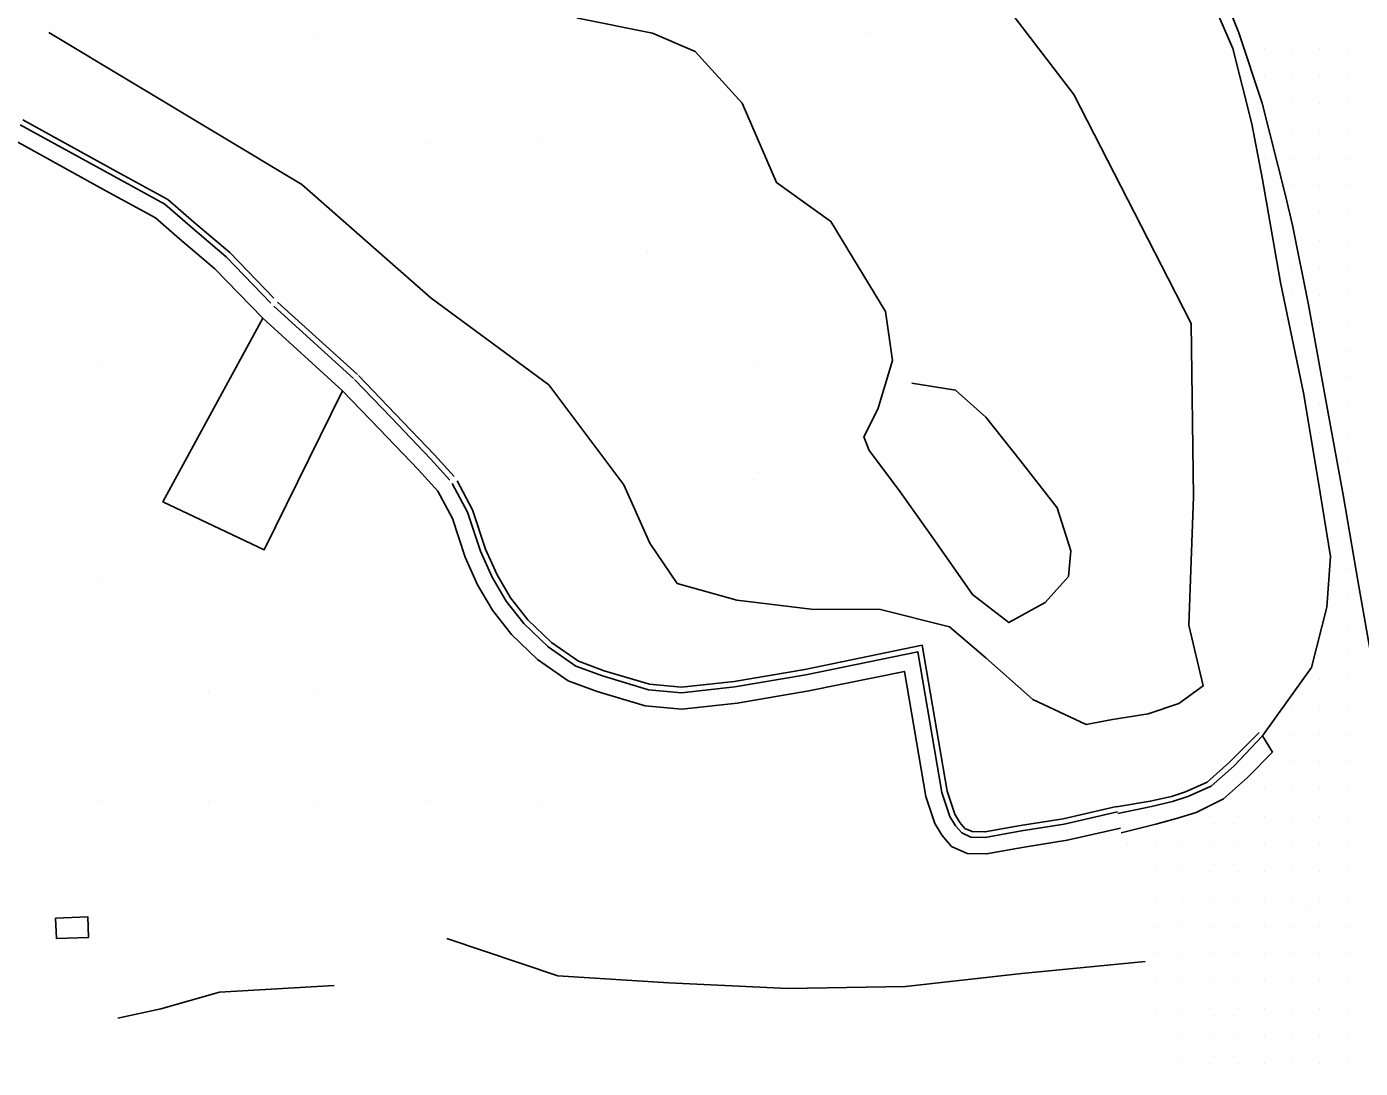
# Model space of a CAD drawing. Extents: x 1762120 to 1766775, y 709485 to 712965.
# Drawn here: x 1763743.4 to 1763864.9, y 712275.8 to 712370.7 of the extents above; entities that cross this region are included whole.
import ezdxf

# ---------------------------------------------------------------- set-up
doc = ezdxf.new("R2010")
doc.units = 0
for name, color, linetype in [('Exist DTM Drainline', 7, 'Continuous'), ('Exist DTM QL2 LIDAR Elevation Point', 7, 'Continuous'), ('Exist DTM Scan Elevation Point', 7, 'Continuous'), ('Exist Roads Curbs', 7, 'Continuous'), ('Exist Roads EOP', 7, 'Continuous'), ('Exist Roads EOT', 7, 'Continuous'), ('PH Exist DTM Breakline', 7, 'Continuous')]:
    doc.layers.add(name, color=color, linetype=linetype)

msp = doc.modelspace()

# ---------------------------------------------------------------- linework, layer by layer
at = {"layer": 'Exist DTM Drainline'}
msp.add_lwpolyline([(1763842.84, 712299.02), (1763845.91, 712299.64), (1763847.83, 712300.12), (1763849.23, 712300.56), (1763851.34, 712301.52), (1763853.42, 712303.32), (1763856.03, 712306.1)], dxfattribs=at)
at = {"layer": 'Exist DTM QL2 LIDAR Elevation Point'}
for p, q in [((1763769.95, 712370.14), (1763769.95, 712370.14)), ((1763819.96, 712370.14), (1763819.96, 712370.14)), ((1763779.95, 712360.14), (1763779.95, 712360.14)), ((1763789.96, 712360.14), (1763789.96, 712360.14)), ((1763799.96, 712350.14), (1763799.96, 712350.14)), ((1763749.95, 712340.14), (1763749.95, 712340.14)), ((1763809.96, 712340.14), (1763809.96, 712340.14)), ((1763809.96, 712330.13), (1763809.96, 712330.13)), ((1763749.95, 712320.13), (1763749.95, 712320.13)), ((1763759.95, 712310.13), (1763759.95, 712310.13)), ((1763769.95, 712310.13), (1763769.95, 712310.13)), ((1763749.95, 712300.13), (1763749.95, 712300.13)), ((1763759.95, 712300.13), (1763759.95, 712300.13)), ((1763769.95, 712300.13), (1763769.95, 712300.13)), ((1763779.95, 712300.13), (1763779.95, 712300.13)), ((1763789.96, 712300.13), (1763789.96, 712300.13)), ((1763859.97, 712290.13), (1763859.97, 712290.13))]:
    msp.add_line(p, q, dxfattribs=at)
at = {"layer": 'Exist DTM Scan Elevation Point'}
for p, q in [((1763856.25, 712368.75), (1763856.25, 712368.75)), ((1763858.75, 712368.75), (1763858.75, 712368.75)), ((1763861.25, 712368.75), (1763861.25, 712368.75)), ((1763863.75, 712368.75), (1763863.75, 712368.75)), ((1763856.25, 712366.25), (1763856.25, 712366.25)), ((1763858.75, 712366.25), (1763858.75, 712366.25)), ((1763861.25, 712366.25), (1763861.25, 712366.25)), ((1763863.75, 712366.25), (1763863.75, 712366.25)), ((1763858.75, 712363.75), (1763858.75, 712363.75)), ((1763861.25, 712363.75), (1763861.25, 712363.75)), ((1763863.75, 712363.75), (1763863.75, 712363.75)), ((1763858.75, 712361.25), (1763858.75, 712361.25)), ((1763861.25, 712361.25), (1763861.25, 712361.25)), ((1763863.75, 712361.25), (1763863.75, 712361.25)), ((1763856.25, 712358.75), (1763856.25, 712358.75)), ((1763858.75, 712358.75), (1763858.75, 712358.75)), ((1763861.25, 712358.75), (1763861.25, 712358.75)), ((1763863.75, 712358.75), (1763863.75, 712358.75)), ((1763858.75, 712356.25), (1763858.75, 712356.25)), ((1763861.25, 712356.25), (1763861.25, 712356.25)), ((1763863.75, 712356.25), (1763863.75, 712356.25)), ((1763861.25, 712353.75), (1763861.25, 712353.75)), ((1763863.75, 712353.75), (1763863.75, 712353.75)), ((1763861.25, 712351.25), (1763861.25, 712351.25)), ((1763863.75, 712351.25), (1763863.75, 712351.25)), ((1763858.75, 712348.75), (1763858.75, 712348.75)), ((1763861.25, 712348.75), (1763861.25, 712348.75)), ((1763863.75, 712348.75), (1763863.75, 712348.75)), ((1763858.75, 712346.25), (1763858.75, 712346.25)), ((1763861.25, 712346.25), (1763861.25, 712346.25)), ((1763863.75, 712346.25), (1763863.75, 712346.25)), ((1763861.25, 712343.75), (1763861.25, 712343.75)), ((1763863.75, 712343.75), (1763863.75, 712343.75)), ((1763863.75, 712341.25), (1763863.75, 712341.25)), ((1763863.75, 712338.75), (1763863.75, 712338.75)), ((1763861.25, 712336.25), (1763861.25, 712336.25)), ((1763863.75, 712336.25), (1763863.75, 712336.25)), ((1763861.25, 712333.75), (1763861.25, 712333.75)), ((1763863.75, 712333.75), (1763863.75, 712333.75)), ((1763863.75, 712331.25), (1763863.75, 712331.25)), ((1763863.75, 712321.25), (1763863.75, 712321.25)), ((1763863.75, 712318.75), (1763863.75, 712318.75)), ((1763863.75, 712316.25), (1763863.75, 712316.25)), ((1763863.75, 712313.75), (1763863.75, 712313.75)), ((1763861.25, 712311.25), (1763861.25, 712311.25)), ((1763863.75, 712311.25), (1763863.75, 712311.25)), ((1763858.75, 712308.75), (1763858.75, 712308.75)), ((1763861.25, 712308.75), (1763861.25, 712308.75)), ((1763863.75, 712308.75), (1763863.75, 712308.75)), ((1763858.75, 712306.25), (1763858.75, 712306.25)), ((1763861.25, 712306.25), (1763861.25, 712306.25)), ((1763863.75, 712306.25), (1763863.75, 712306.25)), ((1763858.75, 712303.75), (1763858.75, 712303.75)), ((1763861.25, 712303.75), (1763861.25, 712303.75)), ((1763863.75, 712303.75), (1763863.75, 712303.75)), ((1763856.25, 712301.25), (1763856.25, 712301.25)), ((1763858.75, 712301.25), (1763858.75, 712301.25)), ((1763861.25, 712301.25), (1763861.25, 712301.25)), ((1763863.75, 712301.25), (1763863.75, 712301.25)), ((1763851.25, 712298.75), (1763851.25, 712298.75)), ((1763853.75, 712298.75), (1763853.75, 712298.75)), ((1763856.25, 712298.75), (1763856.25, 712298.75)), ((1763858.75, 712298.75), (1763858.75, 712298.75)), ((1763861.25, 712298.75), (1763861.25, 712298.75)), ((1763863.75, 712298.75), (1763863.75, 712298.75)), ((1763843.75, 712296.25), (1763843.75, 712296.25)), ((1763846.25, 712296.25), (1763846.25, 712296.25)), ((1763848.75, 712296.25), (1763848.75, 712296.25)), ((1763851.25, 712296.25), (1763851.25, 712296.25)), ((1763853.75, 712296.25), (1763853.75, 712296.25)), ((1763856.25, 712296.25), (1763856.25, 712296.25)), ((1763858.75, 712296.25), (1763858.75, 712296.25)), ((1763861.25, 712296.25), (1763861.25, 712296.25)), ((1763863.75, 712296.25), (1763863.75, 712296.25)), ((1763846.25, 712293.75), (1763846.25, 712293.75)), ((1763848.75, 712293.75), (1763848.75, 712293.75)), ((1763851.25, 712293.75), (1763851.25, 712293.75)), ((1763853.75, 712293.75), (1763853.75, 712293.75)), ((1763856.25, 712293.75), (1763856.25, 712293.75)), ((1763858.75, 712293.75), (1763858.75, 712293.75)), ((1763861.25, 712293.75), (1763861.25, 712293.75)), ((1763863.75, 712293.75), (1763863.75, 712293.75)), ((1763846.25, 712291.25), (1763846.25, 712291.25)), ((1763848.75, 712291.25), (1763848.75, 712291.25)), ((1763851.25, 712291.25), (1763851.25, 712291.25)), ((1763853.75, 712291.25), (1763853.75, 712291.25)), ((1763856.25, 712291.25), (1763856.25, 712291.25)), ((1763858.75, 712291.25), (1763858.75, 712291.25)), ((1763861.25, 712291.25), (1763861.25, 712291.25)), ((1763863.75, 712291.25), (1763863.75, 712291.25)), ((1763846.25, 712288.75), (1763846.25, 712288.75)), ((1763848.75, 712288.75), (1763848.75, 712288.75)), ((1763851.25, 712288.75), (1763851.25, 712288.75)), ((1763853.75, 712288.75), (1763853.75, 712288.75)), ((1763856.25, 712288.75), (1763856.25, 712288.75)), ((1763858.75, 712288.75), (1763858.75, 712288.75)), ((1763861.25, 712288.75), (1763861.25, 712288.75)), ((1763863.75, 712288.75), (1763863.75, 712288.75)), ((1763846.25, 712286.25), (1763846.25, 712286.25)), ((1763848.75, 712286.25), (1763848.75, 712286.25)), ((1763851.25, 712286.25), (1763851.25, 712286.25)), ((1763853.75, 712286.25), (1763853.75, 712286.25)), ((1763856.25, 712286.25), (1763856.25, 712286.25)), ((1763858.75, 712286.25), (1763858.75, 712286.25)), ((1763861.25, 712286.25), (1763861.25, 712286.25)), ((1763863.75, 712286.25), (1763863.75, 712286.25)), ((1763846.25, 712283.75), (1763846.25, 712283.75)), ((1763848.75, 712283.75), (1763848.75, 712283.75)), ((1763851.25, 712283.75), (1763851.25, 712283.75)), ((1763853.75, 712283.75), (1763853.75, 712283.75)), ((1763856.25, 712283.75), (1763856.25, 712283.75)), ((1763858.75, 712283.75), (1763858.75, 712283.75)), ((1763861.25, 712283.75), (1763861.25, 712283.75)), ((1763863.75, 712283.75), (1763863.75, 712283.75)), ((1763846.25, 712281.25), (1763846.25, 712281.25)), ((1763848.75, 712281.25), (1763848.75, 712281.25)), ((1763851.25, 712281.25), (1763851.25, 712281.25)), ((1763853.75, 712281.25), (1763853.75, 712281.25)), ((1763856.25, 712281.25), (1763856.25, 712281.25)), ((1763858.75, 712281.25), (1763858.75, 712281.25)), ((1763861.25, 712281.25), (1763861.25, 712281.25)), ((1763863.75, 712281.25), (1763863.75, 712281.25)), ((1763848.75, 712278.75), (1763848.75, 712278.75)), ((1763851.25, 712278.75), (1763851.25, 712278.75)), ((1763853.75, 712278.75), (1763853.75, 712278.75)), ((1763856.25, 712278.75), (1763856.25, 712278.75)), ((1763858.75, 712278.75), (1763858.75, 712278.75)), ((1763861.25, 712278.75), (1763861.25, 712278.75)), ((1763863.75, 712278.75), (1763863.75, 712278.75)), ((1763848.75, 712276.25), (1763848.75, 712276.25)), ((1763851.25, 712276.25), (1763851.25, 712276.25)), ((1763853.75, 712276.25), (1763853.75, 712276.25)), ((1763856.25, 712276.25), (1763856.25, 712276.25)), ((1763858.75, 712276.25), (1763858.75, 712276.25)), ((1763861.25, 712276.25), (1763861.25, 712276.25)), ((1763863.75, 712276.25), (1763863.75, 712276.25))]:
    msp.add_line(p, q, dxfattribs=at)
at = {"layer": 'Exist Roads Curbs'}
msp.add_lwpolyline([(1763842.73, 712299.62), (1763845.8, 712300.13), (1763847.72, 712300.56), (1763849.01, 712301), (1763851, 712301.87), (1763853, 712303.66), (1763855.71, 712306.41)], dxfattribs=at)
at = {"layer": 'Exist Roads EOP'}
for points in [[(1763856.94, 712304.62), (1763856.03, 712306.1), (1763860.5, 712312.31), (1763861.9, 712317.83), (1763862.23, 712322.44), (1763861.09, 712329.36), (1763859.78, 712337.34), (1763857.67, 712347.42), (1763856.03, 712356.81), (1763855.05, 712361.87), (1763853.32, 712368.74), (1763850.47, 712375.35)], [(1763843.16, 712297.24), (1763846.3, 712298.03), (1763848.2, 712298.57), (1763849.97, 712299.1), (1763852.48, 712300.34), (1763854.67, 712302.29), (1763856.94, 712304.62)]]:
    msp.add_lwpolyline(points, dxfattribs=at)
at = {"layer": 'Exist Roads EOT'}
for points in [[(1763733.17, 712427.28), (1763756.18, 712422.17), (1763780, 712417.04), (1763796.58, 712413.72), (1763806.31, 712411.58), (1763813.14, 712410.16), (1763817.25, 712409.03), (1763820.36, 712407.94), (1763823.51, 712406.56), (1763826.52, 712404.88), (1763829.49, 712402.94), (1763832.15, 712401.04), (1763834.84, 712398.8), (1763837.75, 712396.04), (1763840.19, 712393.55), (1763842.36, 712390.85), (1763845.01, 712387.41), (1763846.93, 712384.62), (1763848.97, 712381.15), (1763851.01, 712377.12), (1763852.51, 712373.64), (1763853.88, 712370.16)], [(1763853.88, 712370.16), (1763855.99, 712363.74), (1763858.11, 712355.34), (1763858.75, 712352.65), (1763860.22, 712345.36), (1763861.96, 712335.85), (1763863.37, 712328.07), (1763864.74, 712320.08), (1763866.16, 712312.14), (1763868.6, 712298.95), (1763870.48, 712288.56), (1763872.28, 712278.8), (1763874.54, 712266.71), (1763876.18, 712257.19), (1763877.05, 712252.37)]]:
    msp.add_lwpolyline(points, dxfattribs=at)
at = {"layer": 'PH Exist DTM Breakline'}
for points in [[(1763759.98, 712385.91), (1763761.72, 712385.74), (1763773.68, 712384.32), (1763780.28, 712381.16), (1763788.51, 712375.12), (1763793.62, 712371.51), (1763800.42, 712370.12), (1763804.32, 712368.46), (1763808.61, 712363.75)], [(1763790.97, 712338.09), (1763797.83, 712328.98), (1763800.2, 712323.64), (1763802.68, 712319.99), (1763808.11, 712318.46), (1763814.9, 712317.65), (1763821.21, 712317.6), (1763827.51, 712316.03), (1763830.82, 712313.21), (1763835.09, 712309.41), (1763839.97, 712307.12), (1763842.37, 712307.59), (1763845.61, 712308.09), (1763848.4, 712309.03), (1763850.61, 712310.65), (1763849.32, 712316.17), (1763849.75, 712327.87), (1763849.53, 712343.67), (1763847.43, 712347.77), (1763838.82, 712364.55), (1763833.45, 712371.55)], [(1763745.4, 712370.2), (1763768.47, 712356.33), (1763780.25, 712345.98), (1763790.97, 712338.09)], [(1763808.61, 712363.75), (1763811.72, 712356.52), (1763816.69, 712352.97), (1763821.66, 712344.76), (1763822.31, 712340.31), (1763820.97, 712335.87), (1763819.7, 712333.35), (1763820.18, 712332.1), (1763822.86, 712328.55), (1763826.14, 712323.93), (1763829.59, 712318.96), (1763832.9, 712316.42), (1763836.21, 712318.26), (1763838.36, 712320.63), (1763838.55, 712322.96), (1763837.3, 712326.88), (1763833.96, 712331.16), (1763830.8, 712335.13), (1763828.06, 712337.61), (1763824.07, 712338.23)], [(1763765.65, 712345.52), (1763761.56, 712349.76), (1763758.29, 712352.54), (1763755.98, 712354.55), (1763751.33, 712357.09), (1763742.8, 712361.79)], [(1763765.9, 712345.99), (1763761.9, 712350.13), (1763758.62, 712352.92), (1763756.26, 712354.96), (1763751.57, 712357.52), (1763743.04, 712362.23)], [(1763764.9, 712344.15), (1763760.53, 712348.67), (1763757.32, 712351.4), (1763755.12, 712353.31), (1763750.61, 712355.77), (1763742.09, 712360.47)], [(1763773.53, 712339.02), (1763766.24, 712345.63)], [(1763773.19, 712338.65), (1763765.9, 712345.26)], [(1763764.9, 712344.15), (1763755.8, 712327.42), (1763765.03, 712323.04), (1763772.18, 712337.54)], [(1763772.18, 712337.54), (1763764.9, 712344.15)], [(1763776.61, 712335.1), (1763773.26, 712338.58)], [(1763776.97, 712335.45), (1763773.62, 712338.92)], [(1763775.53, 712334.06), (1763772.18, 712337.54)], [(1763781.97, 712329.39), (1763780.19, 712331.35), (1763776.62, 712335.1)], [(1763782.34, 712329.72), (1763780.56, 712331.69), (1763776.98, 712335.44)], [(1763780.86, 712328.38), (1763779.09, 712330.33), (1763775.53, 712334.06)], [(1763842.82, 712299.16), (1763837.95, 712298.05), (1763834.06, 712297.44), (1763830.76, 712296.83), (1763829.45, 712296.87), (1763828.61, 712297.24), (1763828.04, 712297.9), (1763827.52, 712298.74), (1763826.79, 712300.93), (1763824.61, 712313.75), (1763814.4, 712311.66), (1763807.94, 712310.57), (1763803.08, 712310.01), (1763800.06, 712310.3), (1763795.86, 712311.55), (1763793.44, 712312.45), (1763790.92, 712314.2), (1763788.7, 712316.34), (1763787.09, 712318.38), (1763785.81, 712320.55), (1763784.75, 712322.91), (1763783.57, 712326.49), (1763782.18, 712329.09)], [(1763842.73, 712299.66), (1763837.85, 712298.54), (1763833.98, 712297.93), (1763830.72, 712297.34), (1763829.56, 712297.36), (1763828.91, 712297.65), (1763828.44, 712298.2), (1763827.98, 712298.95), (1763827.28, 712301.06), (1763825.01, 712314.35), (1763814.31, 712312.15), (1763807.87, 712311.06), (1763803.08, 712310.52), (1763800.15, 712310.8), (1763796.02, 712312.03), (1763793.67, 712312.9), (1763791.23, 712314.59), (1763789.07, 712316.68), (1763787.5, 712318.67), (1763786.26, 712320.78), (1763785.22, 712323.1), (1763784.03, 712326.69), (1763782.62, 712329.32)], [(1763843.08, 712297.68), (1763838.23, 712296.57), (1763834.31, 712295.96), (1763830.88, 712295.33), (1763829.11, 712295.37), (1763827.69, 712296.01), (1763826.82, 712297.01), (1763826.15, 712298.1), (1763825.33, 712300.57), (1763823.39, 712311.97), (1763814.68, 712310.19), (1763808.15, 712309.08), (1763803.09, 712308.51), (1763799.77, 712308.82), (1763795.39, 712310.13), (1763792.74, 712311.11), (1763789.96, 712313.04), (1763787.58, 712315.33), (1763785.85, 712317.54), (1763784.48, 712319.87), (1763783.35, 712322.37), (1763782.19, 712325.9), (1763780.86, 712328.38)], [(1763781.69, 712287.61), (1763791.8, 712284.22), (1763801.91, 712283.57), (1763812.77, 712283.08), (1763823.48, 712283.26), (1763834.09, 712284.44), (1763845.33, 712285.52)], [(1763751.69, 712280.37), (1763755.6, 712281.2), (1763760.95, 712282.73), (1763771.42, 712283.35)]]:
    msp.add_lwpolyline(points, dxfattribs=at)
msp.add_lwpolyline([(1763746.01, 712289.49), (1763748.95, 712289.61), (1763749.03, 712287.72), (1763746.09, 712287.61)], close=True, dxfattribs=at)

doc.saveas('drawing.dxf')
